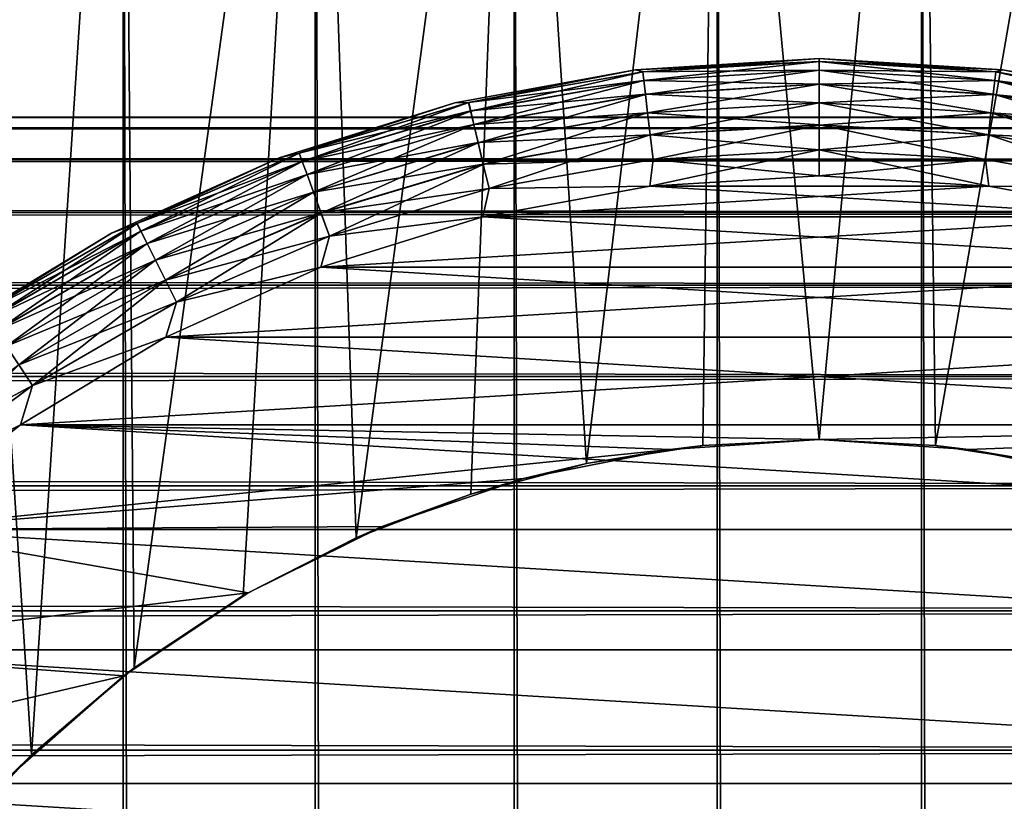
# Model space of a CAD drawing. Extents: x -265 to 265, y 0 to 747.
# Tile 285 of 292: x 243.18 to 251.58, y 726.66 to 733.33. Entities that reach past the tile are written whole.
import ezdxf

# ---------------------------------------------------------------- set-up
doc = ezdxf.new("R2010")
doc.units = 0
doc.header["$LTSCALE"] = 65.185185
for name, color, linetype in [('101', 7, 'CONTINUOUS'), ('102', 7, 'CONTINUOUS'), ('105', 7, 'CONTINUOUS'), ('106', 7, 'CONTINUOUS'), ('109', 7, 'CONTINUOUS'), ('110', 7, 'CONTINUOUS'), ('3', 7, 'CONTINUOUS'), ('87', 7, 'CONTINUOUS'), ('88', 7, 'CONTINUOUS'), ('93', 7, 'CONTINUOUS'), ('94', 7, 'CONTINUOUS'), ('97', 7, 'CONTINUOUS'), ('98', 7, 'CONTINUOUS')]:
    doc.layers.add(name, color=color, linetype=linetype)

msp = doc.modelspace()

# ---------------------------------------------------------------- linework, layer by layer
at = {"layer": '101', "color": 7, "linetype": 'CONTINUOUS'}
for points in [[(250, 733, -74), (248.433, 732.9052, -74), (250, 733, -26), (250, 733, -74)], [(250, 733, -26), (248.433, 732.9052, -74), (248.433, 732.9052, -26), (250, 733, -26)], [(248.433, 732.9052, -74), (246.8889, 732.6222, -74), (248.433, 732.9052, -26), (248.433, 732.9052, -74)], [(248.433, 732.9052, -26), (246.8889, 732.6222, -74), (246.8889, 732.6222, -26), (248.433, 732.9052, -26)], [(246.8889, 732.6222, -74), (245.3901, 732.1552, -74), (246.8889, 732.6222, -26), (246.8889, 732.6222, -74)], [(246.8889, 732.6222, -26), (245.3901, 732.1552, -74), (245.3901, 732.1552, -26), (246.8889, 732.6222, -26)], [(245.3901, 732.1552, -74), (243.9586, 731.5109, -74), (245.3901, 732.1552, -26), (245.3901, 732.1552, -74)], [(245.3901, 732.1552, -26), (243.9586, 731.5109, -74), (243.9586, 731.5109, -26), (245.3901, 732.1552, -26)], [(243.9586, 731.5109, -74), (242.6152, 730.6988, -74), (243.9586, 731.5109, -26), (243.9586, 731.5109, -74)], [(243.9586, 731.5109, -26), (242.6152, 730.6988, -74), (242.6152, 730.6988, -26), (243.9586, 731.5109, -26)]]:
    msp.add_3dface(points, dxfattribs=at)
at = {"layer": '102', "color": 7, "linetype": 'CONTINUOUS'}
for points in [[(250, 733, -74), (250, 733, -26), (251.567, 732.9052, -26), (250, 733, -74)], [(251.567, 732.9052, -74), (250, 733, -74), (251.567, 732.9052, -26), (251.567, 732.9052, -74)], [(253.1111, 732.6222, -74), (251.567, 732.9052, -74), (253.1111, 732.6222, -26), (253.1111, 732.6222, -74)], [(253.1111, 732.6222, -26), (251.567, 732.9052, -74), (251.567, 732.9052, -26), (253.1111, 732.6222, -26)]]:
    msp.add_3dface(points, dxfattribs=at)
at = {"layer": '105', "color": 7, "linetype": 'CONTINUOUS'}
for points in [[(248.433, 732.9052, -74), (250, 733, -74), (248.4937, 732.8872, -74.2225), (248.433, 732.9052, -74)], [(250, 733, -74), (250, 732.9749, -74.2225), (248.4937, 732.8872, -74.2225), (250, 733, -74)], [(250, 732.9749, -74.2225), (248.5023, 732.8136, -74.4341), (248.4937, 732.8872, -74.2225), (250, 732.9749, -74.2225)], [(250, 732.9009, -74.4341), (248.5023, 732.8136, -74.4341), (250, 732.9749, -74.2225), (250, 732.9009, -74.4341)], [(246.8889, 732.6222, -74), (248.433, 732.9052, -74), (247.0078, 732.6252, -74.2225), (246.8889, 732.6222, -74)], [(248.433, 732.9052, -74), (248.4937, 732.8872, -74.2225), (247.0078, 732.6252, -74.2225), (248.433, 732.9052, -74)], [(248.4937, 732.8872, -74.2225), (247.0249, 732.5531, -74.4341), (247.0078, 732.6252, -74.2225), (248.4937, 732.8872, -74.2225)], [(248.5023, 732.8136, -74.4341), (247.0249, 732.5531, -74.4341), (248.4937, 732.8872, -74.2225), (248.5023, 732.8136, -74.4341)], [(250, 732.9009, -74.4341), (248.5162, 732.6951, -74.6238), (248.5023, 732.8136, -74.4341), (250, 732.9009, -74.4341)], [(250, 732.7816, -74.6238), (248.5162, 732.6951, -74.6238), (250, 732.9009, -74.4341), (250, 732.7816, -74.6238)], [(248.5023, 732.8136, -74.4341), (247.0524, 732.437, -74.6238), (247.0249, 732.5531, -74.4341), (248.5023, 732.8136, -74.4341)], [(248.5162, 732.6951, -74.6238), (247.0524, 732.437, -74.6238), (248.5023, 732.8136, -74.4341), (248.5162, 732.6951, -74.6238)], [(250, 732.7816, -74.6238), (248.5346, 732.5376, -74.7823), (248.5162, 732.6951, -74.6238), (250, 732.7816, -74.6238)], [(250, 732.623, -74.7823), (248.5346, 732.5376, -74.7823), (250, 732.7816, -74.6238), (250, 732.623, -74.7823)], [(248.5162, 732.6951, -74.6238), (247.0889, 732.2827, -74.7823), (247.0524, 732.437, -74.6238), (248.5162, 732.6951, -74.6238)], [(248.5346, 732.5376, -74.7823), (247.0889, 732.2827, -74.7823), (248.5162, 732.6951, -74.6238), (248.5346, 732.5376, -74.7823)], [(245.3901, 732.1552, -74), (246.8889, 732.6222, -74), (245.5623, 732.1924, -74.2225), (245.3901, 732.1552, -74)], [(246.8889, 732.6222, -74), (247.0078, 732.6252, -74.2225), (245.5623, 732.1924, -74.2225), (246.8889, 732.6222, -74)], [(247.0078, 732.6252, -74.2225), (245.5876, 732.1229, -74.4341), (245.5623, 732.1924, -74.2225), (247.0078, 732.6252, -74.2225)], [(247.0249, 732.5531, -74.4341), (245.5876, 732.1229, -74.4341), (247.0078, 732.6252, -74.2225), (247.0249, 732.5531, -74.4341)], [(250, 732.623, -74.7823), (248.5566, 732.349, -74.9014), (248.5346, 732.5376, -74.7823), (250, 732.623, -74.7823)], [(250, 732.4331, -74.9014), (248.5566, 732.349, -74.9014), (250, 732.623, -74.7823), (250, 732.4331, -74.9014)], [(247.0249, 732.5531, -74.4341), (245.6285, 732.0107, -74.6238), (245.5876, 732.1229, -74.4341), (247.0249, 732.5531, -74.4341)], [(247.0524, 732.437, -74.6238), (245.6285, 732.0107, -74.6238), (247.0249, 732.5531, -74.4341), (247.0524, 732.437, -74.6238)], [(248.5346, 732.5376, -74.7823), (247.1327, 732.0979, -74.9014), (247.0889, 732.2827, -74.7823), (248.5346, 732.5376, -74.7823)], [(248.5566, 732.349, -74.9014), (247.1327, 732.0979, -74.9014), (248.5346, 732.5376, -74.7823), (248.5566, 732.349, -74.9014)], [(247.0524, 732.437, -74.6238), (245.6827, 731.8617, -74.7823), (245.6285, 732.0107, -74.6238), (247.0524, 732.437, -74.6238)], [(247.0889, 732.2827, -74.7823), (245.6827, 731.8617, -74.7823), (247.0524, 732.437, -74.6238), (247.0889, 732.2827, -74.7823)], [(250, 732.4331, -74.9014), (248.5812, 732.1388, -74.9752), (248.5566, 732.349, -74.9014), (250, 732.4331, -74.9014)], [(250, 732.2214, -74.9752), (248.5812, 732.1388, -74.9752), (250, 732.4331, -74.9014), (250, 732.2214, -74.9752)], [(248.5566, 732.349, -74.9014), (247.1815, 731.892, -74.9752), (247.1327, 732.0979, -74.9014), (248.5566, 732.349, -74.9014)], [(248.5812, 732.1388, -74.9752), (247.1815, 731.892, -74.9752), (248.5566, 732.349, -74.9014), (248.5812, 732.1388, -74.9752)], [(247.0889, 732.2827, -74.7823), (245.7476, 731.6833, -74.9014), (245.6827, 731.8617, -74.7823), (247.0889, 732.2827, -74.7823)], [(247.1327, 732.0979, -74.9014), (245.7476, 731.6833, -74.9014), (247.0889, 732.2827, -74.7823), (247.1327, 732.0979, -74.9014)], [(245.3901, 732.1552, -74), (245.5623, 732.1924, -74.2225), (244.1769, 731.5948, -74.2225), (245.3901, 732.1552, -74)], [(245.5623, 732.1924, -74.2225), (244.2101, 731.5286, -74.4341), (244.1769, 731.5948, -74.2225), (245.5623, 732.1924, -74.2225)], [(245.5876, 732.1229, -74.4341), (244.2101, 731.5286, -74.4341), (245.5623, 732.1924, -74.2225), (245.5876, 732.1229, -74.4341)], [(250, 732, -75), (248.5536, 731.9125, -75), (250, 732.2214, -74.9752), (250, 732, -75)], [(250, 732.2214, -74.9752), (248.5536, 731.9125, -75), (248.5812, 732.1388, -74.9752), (250, 732.2214, -74.9752)], [(243.9586, 731.5109, -74), (245.3901, 732.1552, -74), (244.1769, 731.5948, -74.2225), (243.9586, 731.5109, -74)], [(245.5876, 732.1229, -74.4341), (244.2637, 731.422, -74.6238), (244.2101, 731.5286, -74.4341), (245.5876, 732.1229, -74.4341)], [(245.6285, 732.0107, -74.6238), (244.2637, 731.422, -74.6238), (245.5876, 732.1229, -74.4341), (245.6285, 732.0107, -74.6238)], [(247.1327, 732.0979, -74.9014), (245.82, 731.4844, -74.9752), (245.7476, 731.6833, -74.9014), (247.1327, 732.0979, -74.9014)], [(247.1815, 731.892, -74.9752), (245.82, 731.4844, -74.9752), (247.1327, 732.0979, -74.9014), (247.1815, 731.892, -74.9752)], [(248.5812, 732.1388, -74.9752), (248.5536, 731.9125, -75), (247.1815, 731.892, -74.9752), (248.5812, 732.1388, -74.9752)], [(245.6285, 732.0107, -74.6238), (244.3348, 731.2803, -74.7823), (244.2637, 731.422, -74.6238), (245.6285, 732.0107, -74.6238)], [(245.6827, 731.8617, -74.7823), (244.3348, 731.2803, -74.7823), (245.6285, 732.0107, -74.6238), (245.6827, 731.8617, -74.7823)], [(248.5536, 731.9125, -75), (247.1283, 731.6513, -75), (247.1815, 731.892, -74.9752), (248.5536, 731.9125, -75)], [(245.6827, 731.8617, -74.7823), (244.42, 731.1106, -74.9014), (244.3348, 731.2803, -74.7823), (245.6827, 731.8617, -74.7823)], [(245.7476, 731.6833, -74.9014), (244.42, 731.1106, -74.9014), (245.6827, 731.8617, -74.7823), (245.7476, 731.6833, -74.9014)], [(247.1815, 731.892, -74.9752), (247.1283, 731.6513, -75), (245.82, 731.4844, -74.9752), (247.1815, 731.892, -74.9752)], [(245.7476, 731.6833, -74.9014), (244.515, 730.9215, -74.9752), (244.42, 731.1106, -74.9014), (245.7476, 731.6833, -74.9014)], [(245.82, 731.4844, -74.9752), (244.515, 730.9215, -74.9752), (245.7476, 731.6833, -74.9014), (245.82, 731.4844, -74.9752)], [(243.9586, 731.5109, -74), (244.1769, 731.5948, -74.2225), (242.8702, 730.8404, -74.2225), (243.9586, 731.5109, -74)], [(244.1769, 731.5948, -74.2225), (242.9109, 730.7785, -74.4341), (242.8702, 730.8404, -74.2225), (244.1769, 731.5948, -74.2225)], [(244.2101, 731.5286, -74.4341), (242.9109, 730.7785, -74.4341), (244.1769, 731.5948, -74.2225), (244.2101, 731.5286, -74.4341)], [(247.1283, 731.6513, -75), (245.7448, 731.2202, -75), (245.82, 731.4844, -74.9752), (247.1283, 731.6513, -75)], [(242.6152, 730.6988, -74), (243.9586, 731.5109, -74), (242.8702, 730.8404, -74.2225), (242.6152, 730.6988, -74)], [(244.2101, 731.5286, -74.4341), (242.9764, 730.6788, -74.6238), (242.9109, 730.7785, -74.4341), (244.2101, 731.5286, -74.4341)], [(244.2637, 731.422, -74.6238), (242.9764, 730.6788, -74.6238), (244.2101, 731.5286, -74.4341), (244.2637, 731.422, -74.6238)], [(244.2637, 731.422, -74.6238), (243.0636, 730.5463, -74.7823), (242.9764, 730.6788, -74.6238), (244.2637, 731.422, -74.6238)], [(244.3348, 731.2803, -74.7823), (243.0636, 730.5463, -74.7823), (244.2637, 731.422, -74.6238), (244.3348, 731.2803, -74.7823)], [(245.82, 731.4844, -74.9752), (245.7448, 731.2202, -75), (244.515, 730.9215, -74.9752), (245.82, 731.4844, -74.9752)], [(244.3348, 731.2803, -74.7823), (243.1679, 730.3877, -74.9014), (243.0636, 730.5463, -74.7823), (244.3348, 731.2803, -74.7823)], [(244.42, 731.1106, -74.9014), (243.1679, 730.3877, -74.9014), (244.3348, 731.2803, -74.7823), (244.42, 731.1106, -74.9014)], [(245.7448, 731.2202, -75), (244.4234, 730.6255, -75), (244.515, 730.9215, -74.9752), (245.7448, 731.2202, -75)], [(244.42, 731.1106, -74.9014), (243.2842, 730.2109, -74.9752), (243.1679, 730.3877, -74.9014), (244.42, 731.1106, -74.9014)], [(244.515, 730.9215, -74.9752), (243.2842, 730.2109, -74.9752), (244.42, 731.1106, -74.9014), (244.515, 730.9215, -74.9752)], [(244.515, 730.9215, -74.9752), (244.4234, 730.6255, -75), (243.2842, 730.2109, -74.9752), (244.515, 730.9215, -74.9752)], [(244.4234, 730.6255, -75), (243.1833, 729.8758, -75), (243.2842, 730.2109, -74.9752), (244.4234, 730.6255, -75)], [(243.2842, 730.2109, -74.9752), (242.1442, 729.3622, -74.9752), (243.1679, 730.3877, -74.9014), (243.2842, 730.2109, -74.9752)], [(243.2842, 730.2109, -74.9752), (243.1833, 729.8758, -75), (242.1442, 729.3622, -74.9752), (243.2842, 730.2109, -74.9752)], [(243.1833, 729.8758, -75), (242.0425, 728.9821, -75), (242.1442, 729.3622, -74.9752), (243.1833, 729.8758, -75)]]:
    msp.add_3dface(points, dxfattribs=at)
at = {"layer": '106', "color": 7, "linetype": 'CONTINUOUS'}
for points in [[(250, 733, -74), (251.567, 732.9052, -74), (250, 732.9749, -74.2225), (250, 733, -74)], [(250, 732.9749, -74.2225), (251.567, 732.9052, -74), (251.5063, 732.8872, -74.2225), (250, 732.9749, -74.2225)], [(250, 732.9009, -74.4341), (250, 732.9749, -74.2225), (251.5063, 732.8872, -74.2225), (250, 732.9009, -74.4341)], [(250, 732.7816, -74.6238), (250, 732.9009, -74.4341), (251.4977, 732.8136, -74.4341), (250, 732.7816, -74.6238)], [(251.4977, 732.8136, -74.4341), (250, 732.9009, -74.4341), (251.5063, 732.8872, -74.2225), (251.4977, 732.8136, -74.4341)], [(252.9922, 732.6252, -74.2225), (251.4977, 732.8136, -74.4341), (251.5063, 732.8872, -74.2225), (252.9922, 732.6252, -74.2225)], [(251.567, 732.9052, -74), (252.9922, 732.6252, -74.2225), (251.5063, 732.8872, -74.2225), (251.567, 732.9052, -74)], [(251.567, 732.9052, -74), (253.1111, 732.6222, -74), (252.9922, 732.6252, -74.2225), (251.567, 732.9052, -74)], [(251.4838, 732.6951, -74.6238), (250, 732.7816, -74.6238), (251.4977, 732.8136, -74.4341), (251.4838, 732.6951, -74.6238)], [(250, 732.623, -74.7823), (250, 732.7816, -74.6238), (251.4838, 732.6951, -74.6238), (250, 732.623, -74.7823)], [(252.9751, 732.5531, -74.4341), (251.4838, 732.6951, -74.6238), (251.4977, 732.8136, -74.4341), (252.9751, 732.5531, -74.4341)], [(252.9751, 732.5531, -74.4341), (251.4977, 732.8136, -74.4341), (252.9922, 732.6252, -74.2225), (252.9751, 732.5531, -74.4341)], [(251.4654, 732.5376, -74.7823), (250, 732.623, -74.7823), (251.4838, 732.6951, -74.6238), (251.4654, 732.5376, -74.7823)], [(252.9476, 732.437, -74.6238), (251.4654, 732.5376, -74.7823), (251.4838, 732.6951, -74.6238), (252.9476, 732.437, -74.6238)], [(252.9476, 732.437, -74.6238), (251.4838, 732.6951, -74.6238), (252.9751, 732.5531, -74.4341), (252.9476, 732.437, -74.6238)], [(250, 732.4331, -74.9014), (250, 732.623, -74.7823), (251.4654, 732.5376, -74.7823), (250, 732.4331, -74.9014)], [(251.4434, 732.349, -74.9014), (250, 732.4331, -74.9014), (251.4654, 732.5376, -74.7823), (251.4434, 732.349, -74.9014)], [(252.9111, 732.2827, -74.7823), (251.4434, 732.349, -74.9014), (251.4654, 732.5376, -74.7823), (252.9111, 732.2827, -74.7823)], [(252.9111, 732.2827, -74.7823), (251.4654, 732.5376, -74.7823), (252.9476, 732.437, -74.6238), (252.9111, 732.2827, -74.7823)], [(250, 732.2214, -74.9752), (250, 732.4331, -74.9014), (251.4434, 732.349, -74.9014), (250, 732.2214, -74.9752)], [(251.4188, 732.1388, -74.9752), (250, 732.2214, -74.9752), (251.4434, 732.349, -74.9014), (251.4188, 732.1388, -74.9752)], [(252.8673, 732.0979, -74.9014), (251.4188, 732.1388, -74.9752), (251.4434, 732.349, -74.9014), (252.8673, 732.0979, -74.9014)], [(252.8673, 732.0979, -74.9014), (251.4434, 732.349, -74.9014), (252.9111, 732.2827, -74.7823), (252.8673, 732.0979, -74.9014)], [(250, 732, -75), (250, 732.2214, -74.9752), (251.4188, 732.1388, -74.9752), (250, 732, -75)], [(251.4464, 731.9125, -75), (250, 732, -75), (251.4188, 732.1388, -74.9752), (251.4464, 731.9125, -75)], [(252.8185, 731.892, -74.9752), (251.4464, 731.9125, -75), (251.4188, 732.1388, -74.9752), (252.8185, 731.892, -74.9752)], [(252.8185, 731.892, -74.9752), (251.4188, 732.1388, -74.9752), (252.8673, 732.0979, -74.9014), (252.8185, 731.892, -74.9752)], [(252.8717, 731.6513, -75), (251.4464, 731.9125, -75), (252.8185, 731.892, -74.9752), (252.8717, 731.6513, -75)]]:
    msp.add_3dface(points, dxfattribs=at)
at = {"layer": '109', "color": 7, "linetype": 'CONTINUOUS'}
for points in [[(250, 733, -26), (248.433, 732.9052, -26), (250, 732.9752, -25.7786), (250, 733, -26)], [(248.433, 732.9052, -26), (248.4937, 732.8874, -25.7786), (250, 732.9752, -25.7786), (248.433, 732.9052, -26)], [(248.4937, 732.8874, -25.7786), (250, 732.9014, -25.5669), (250, 732.9752, -25.7786), (248.4937, 732.8874, -25.7786)], [(248.433, 732.9052, -26), (246.8889, 732.6222, -26), (247.0077, 732.6254, -25.7786), (248.433, 732.9052, -26)], [(248.433, 732.9052, -26), (247.0077, 732.6254, -25.7786), (248.4937, 732.8874, -25.7786), (248.433, 732.9052, -26)], [(247.0077, 732.6254, -25.7786), (248.5022, 732.8141, -25.5669), (248.4937, 732.8874, -25.7786), (247.0077, 732.6254, -25.7786)], [(248.5022, 732.8141, -25.5669), (250, 732.9014, -25.5669), (248.4937, 732.8874, -25.7786), (248.5022, 732.8141, -25.5669)], [(248.5022, 732.8141, -25.5669), (250, 732.7823, -25.377), (250, 732.9014, -25.5669), (248.5022, 732.8141, -25.5669)], [(247.0247, 732.5536, -25.5669), (248.5022, 732.8141, -25.5669), (247.0077, 732.6254, -25.7786), (247.0247, 732.5536, -25.5669)], [(247.0247, 732.5536, -25.5669), (248.5161, 732.6958, -25.377), (248.5022, 732.8141, -25.5669), (247.0247, 732.5536, -25.5669)], [(248.5161, 732.6958, -25.377), (250, 732.7823, -25.377), (248.5022, 732.8141, -25.5669), (248.5161, 732.6958, -25.377)], [(248.5161, 732.6958, -25.377), (250, 732.6238, -25.2184), (250, 732.7823, -25.377), (248.5161, 732.6958, -25.377)], [(247.0522, 732.4377, -25.377), (248.5161, 732.6958, -25.377), (247.0247, 732.5536, -25.5669), (247.0522, 732.4377, -25.377)], [(247.0522, 732.4377, -25.377), (248.5345, 732.5385, -25.2184), (248.5161, 732.6958, -25.377), (247.0522, 732.4377, -25.377)], [(248.5345, 732.5385, -25.2184), (250, 732.6238, -25.2184), (248.5161, 732.6958, -25.377), (248.5345, 732.5385, -25.2184)], [(246.8889, 732.6222, -26), (245.3901, 732.1552, -26), (245.5622, 732.1927, -25.7786), (246.8889, 732.6222, -26)], [(246.8889, 732.6222, -26), (245.5622, 732.1927, -25.7786), (247.0077, 732.6254, -25.7786), (246.8889, 732.6222, -26)], [(245.5622, 732.1927, -25.7786), (247.0247, 732.5536, -25.5669), (247.0077, 732.6254, -25.7786), (245.5622, 732.1927, -25.7786)], [(248.5345, 732.5385, -25.2184), (250, 732.4341, -25.0991), (250, 732.6238, -25.2184), (248.5345, 732.5385, -25.2184)], [(245.5875, 732.1233, -25.5669), (247.0247, 732.5536, -25.5669), (245.5622, 732.1927, -25.7786), (245.5875, 732.1233, -25.5669)], [(245.5875, 732.1233, -25.5669), (247.0522, 732.4377, -25.377), (247.0247, 732.5536, -25.5669), (245.5875, 732.1233, -25.5669)], [(247.0887, 732.2836, -25.2184), (248.5345, 732.5385, -25.2184), (247.0522, 732.4377, -25.377), (247.0887, 732.2836, -25.2184)], [(247.0887, 732.2836, -25.2184), (248.5565, 732.35, -25.0991), (248.5345, 732.5385, -25.2184), (247.0887, 732.2836, -25.2184)], [(248.5565, 732.35, -25.0991), (250, 732.4341, -25.0991), (248.5345, 732.5385, -25.2184), (248.5565, 732.35, -25.0991)], [(245.6282, 732.0114, -25.377), (247.0522, 732.4377, -25.377), (245.5875, 732.1233, -25.5669), (245.6282, 732.0114, -25.377)], [(245.6282, 732.0114, -25.377), (247.0887, 732.2836, -25.2184), (247.0522, 732.4377, -25.377), (245.6282, 732.0114, -25.377)], [(248.5565, 732.35, -25.0991), (250, 732.2225, -25.0251), (250, 732.4341, -25.0991), (248.5565, 732.35, -25.0991)], [(247.1325, 732.0989, -25.0991), (248.5565, 732.35, -25.0991), (247.0887, 732.2836, -25.2184), (247.1325, 732.0989, -25.0991)], [(247.1325, 732.0989, -25.0991), (248.5811, 732.1399, -25.0251), (248.5565, 732.35, -25.0991), (247.1325, 732.0989, -25.0991)], [(248.5811, 732.1399, -25.0251), (250, 732.2225, -25.0251), (248.5565, 732.35, -25.0991), (248.5811, 732.1399, -25.0251)], [(245.6824, 731.8625, -25.2184), (247.0887, 732.2836, -25.2184), (245.6282, 732.0114, -25.377), (245.6824, 731.8625, -25.2184)], [(245.6824, 731.8625, -25.2184), (247.1325, 732.0989, -25.0991), (247.0887, 732.2836, -25.2184), (245.6824, 731.8625, -25.2184)], [(245.3901, 732.1552, -26), (244.1768, 731.595, -25.7786), (245.5622, 732.1927, -25.7786), (245.3901, 732.1552, -26)], [(244.1768, 731.595, -25.7786), (245.5875, 732.1233, -25.5669), (245.5622, 732.1927, -25.7786), (244.1768, 731.595, -25.7786)], [(248.5811, 732.1399, -25.0251), (250, 732, -25), (250, 732.2225, -25.0251), (248.5811, 732.1399, -25.0251)], [(245.3901, 732.1552, -26), (243.9586, 731.5109, -26), (244.1768, 731.595, -25.7786), (245.3901, 732.1552, -26)], [(244.2099, 731.5291, -25.5669), (245.5875, 732.1233, -25.5669), (244.1768, 731.595, -25.7786), (244.2099, 731.5291, -25.5669)], [(244.2099, 731.5291, -25.5669), (245.6282, 732.0114, -25.377), (245.5875, 732.1233, -25.5669), (244.2099, 731.5291, -25.5669)], [(245.7473, 731.6842, -25.0991), (247.1325, 732.0989, -25.0991), (245.6824, 731.8625, -25.2184), (245.7473, 731.6842, -25.0991)], [(245.7473, 731.6842, -25.0991), (247.1813, 731.8931, -25.0251), (247.1325, 732.0989, -25.0991), (245.7473, 731.6842, -25.0991)], [(247.1813, 731.8931, -25.0251), (248.5811, 732.1399, -25.0251), (247.1325, 732.0989, -25.0991), (247.1813, 731.8931, -25.0251)], [(247.1813, 731.8931, -25.0251), (248.5536, 731.9125, -25), (248.5811, 732.1399, -25.0251), (247.1813, 731.8931, -25.0251)], [(248.5536, 731.9125, -25), (250, 732, -25), (248.5811, 732.1399, -25.0251), (248.5536, 731.9125, -25)], [(244.2633, 731.4226, -25.377), (245.6282, 732.0114, -25.377), (244.2099, 731.5291, -25.5669), (244.2633, 731.4226, -25.377)], [(244.2633, 731.4226, -25.377), (245.6824, 731.8625, -25.2184), (245.6282, 732.0114, -25.377), (244.2633, 731.4226, -25.377)], [(247.1283, 731.6513, -25), (248.5536, 731.9125, -25), (247.1813, 731.8931, -25.0251), (247.1283, 731.6513, -25)], [(244.3344, 731.2811, -25.2184), (245.6824, 731.8625, -25.2184), (244.2633, 731.4226, -25.377), (244.3344, 731.2811, -25.2184)], [(244.3344, 731.2811, -25.2184), (245.7473, 731.6842, -25.0991), (245.6824, 731.8625, -25.2184), (244.3344, 731.2811, -25.2184)], [(245.8197, 731.4854, -25.0251), (247.1813, 731.8931, -25.0251), (245.7473, 731.6842, -25.0991), (245.8197, 731.4854, -25.0251)], [(245.8197, 731.4854, -25.0251), (247.1283, 731.6513, -25), (247.1813, 731.8931, -25.0251), (245.8197, 731.4854, -25.0251)], [(244.4196, 731.1115, -25.0991), (245.7473, 731.6842, -25.0991), (244.3344, 731.2811, -25.2184), (244.4196, 731.1115, -25.0991)], [(244.4196, 731.1115, -25.0991), (245.8197, 731.4854, -25.0251), (245.7473, 731.6842, -25.0991), (244.4196, 731.1115, -25.0991)], [(243.9586, 731.5109, -26), (242.87, 730.8406, -25.7786), (244.1768, 731.595, -25.7786), (243.9586, 731.5109, -26)], [(242.87, 730.8406, -25.7786), (244.2099, 731.5291, -25.5669), (244.1768, 731.595, -25.7786), (242.87, 730.8406, -25.7786)], [(245.7448, 731.2202, -25), (247.1283, 731.6513, -25), (245.8197, 731.4854, -25.0251), (245.7448, 731.2202, -25)], [(243.9586, 731.5109, -26), (242.6152, 730.6988, -26), (242.87, 730.8406, -25.7786), (243.9586, 731.5109, -26)], [(242.9106, 730.7789, -25.5669), (244.2099, 731.5291, -25.5669), (242.87, 730.8406, -25.7786), (242.9106, 730.7789, -25.5669)], [(242.9106, 730.7789, -25.5669), (244.2633, 731.4226, -25.377), (244.2099, 731.5291, -25.5669), (242.9106, 730.7789, -25.5669)], [(242.976, 730.6794, -25.377), (244.2633, 731.4226, -25.377), (242.9106, 730.7789, -25.5669), (242.976, 730.6794, -25.377)], [(242.976, 730.6794, -25.377), (244.3344, 731.2811, -25.2184), (244.2633, 731.4226, -25.377), (242.976, 730.6794, -25.377)], [(244.5145, 730.9224, -25.0251), (245.8197, 731.4854, -25.0251), (244.4196, 731.1115, -25.0991), (244.5145, 730.9224, -25.0251)], [(244.5145, 730.9224, -25.0251), (245.7448, 731.2202, -25), (245.8197, 731.4854, -25.0251), (244.5145, 730.9224, -25.0251)], [(243.0631, 730.5471, -25.2184), (244.3344, 731.2811, -25.2184), (242.976, 730.6794, -25.377), (243.0631, 730.5471, -25.2184)], [(243.0631, 730.5471, -25.2184), (244.4196, 731.1115, -25.0991), (244.3344, 731.2811, -25.2184), (243.0631, 730.5471, -25.2184)], [(244.4234, 730.6255, -25), (245.7448, 731.2202, -25), (244.5145, 730.9224, -25.0251), (244.4234, 730.6255, -25)], [(243.1674, 730.3885, -25.0991), (244.4196, 731.1115, -25.0991), (243.0631, 730.5471, -25.2184), (243.1674, 730.3885, -25.0991)], [(243.1674, 730.3885, -25.0991), (244.5145, 730.9224, -25.0251), (244.4196, 731.1115, -25.0991), (243.1674, 730.3885, -25.0991)], [(243.2836, 730.2118, -25.0251), (244.5145, 730.9224, -25.0251), (243.1674, 730.3885, -25.0991), (243.2836, 730.2118, -25.0251)], [(243.2836, 730.2118, -25.0251), (244.4234, 730.6255, -25), (244.5145, 730.9224, -25.0251), (243.2836, 730.2118, -25.0251)], [(243.1833, 729.8758, -25), (244.4234, 730.6255, -25), (243.2836, 730.2118, -25.0251), (243.1833, 729.8758, -25)], [(242.0075, 729.5251, -25.0991), (243.2836, 730.2118, -25.0251), (243.1674, 730.3885, -25.0991), (242.0075, 729.5251, -25.0991)], [(242.1435, 729.363, -25.0251), (243.2836, 730.2118, -25.0251), (242.0075, 729.5251, -25.0991), (242.1435, 729.363, -25.0251)], [(242.1435, 729.363, -25.0251), (243.1833, 729.8758, -25), (243.2836, 730.2118, -25.0251), (242.1435, 729.363, -25.0251)], [(242.0425, 728.9821, -25), (243.1833, 729.8758, -25), (242.1435, 729.363, -25.0251), (242.0425, 728.9821, -25)]]:
    msp.add_3dface(points, dxfattribs=at)
at = {"layer": '110', "color": 7, "linetype": 'CONTINUOUS'}
for points in [[(251.567, 732.9052, -26), (250, 733, -26), (251.5063, 732.8874, -25.7786), (251.567, 732.9052, -26)], [(250, 733, -26), (250, 732.9752, -25.7786), (251.5063, 732.8874, -25.7786), (250, 733, -26)], [(250, 732.9752, -25.7786), (250, 732.9014, -25.5669), (251.4978, 732.8141, -25.5669), (250, 732.9752, -25.7786)], [(250, 732.9752, -25.7786), (251.4978, 732.8141, -25.5669), (251.5063, 732.8874, -25.7786), (250, 732.9752, -25.7786)], [(250, 732.9014, -25.5669), (250, 732.7823, -25.377), (251.4839, 732.6958, -25.377), (250, 732.9014, -25.5669)], [(250, 732.9014, -25.5669), (251.4839, 732.6958, -25.377), (251.4978, 732.8141, -25.5669), (250, 732.9014, -25.5669)], [(251.4978, 732.8141, -25.5669), (252.9753, 732.5536, -25.5669), (251.5063, 732.8874, -25.7786), (251.4978, 732.8141, -25.5669)], [(251.567, 732.9052, -26), (251.5063, 732.8874, -25.7786), (252.9923, 732.6254, -25.7786), (251.567, 732.9052, -26)], [(251.5063, 732.8874, -25.7786), (252.9753, 732.5536, -25.5669), (252.9923, 732.6254, -25.7786), (251.5063, 732.8874, -25.7786)], [(253.1111, 732.6222, -26), (251.567, 732.9052, -26), (252.9923, 732.6254, -25.7786), (253.1111, 732.6222, -26)], [(250, 732.7823, -25.377), (250, 732.6238, -25.2184), (251.4655, 732.5385, -25.2184), (250, 732.7823, -25.377)], [(250, 732.7823, -25.377), (251.4655, 732.5385, -25.2184), (251.4839, 732.6958, -25.377), (250, 732.7823, -25.377)], [(251.4839, 732.6958, -25.377), (252.9478, 732.4377, -25.377), (251.4978, 732.8141, -25.5669), (251.4839, 732.6958, -25.377)], [(251.4978, 732.8141, -25.5669), (252.9478, 732.4377, -25.377), (252.9753, 732.5536, -25.5669), (251.4978, 732.8141, -25.5669)], [(251.4655, 732.5385, -25.2184), (252.9113, 732.2836, -25.2184), (251.4839, 732.6958, -25.377), (251.4655, 732.5385, -25.2184)], [(251.4839, 732.6958, -25.377), (252.9113, 732.2836, -25.2184), (252.9478, 732.4377, -25.377), (251.4839, 732.6958, -25.377)], [(250, 732.6238, -25.2184), (250, 732.4341, -25.0991), (251.4435, 732.35, -25.0991), (250, 732.6238, -25.2184)], [(250, 732.6238, -25.2184), (251.4435, 732.35, -25.0991), (251.4655, 732.5385, -25.2184), (250, 732.6238, -25.2184)], [(251.4435, 732.35, -25.0991), (252.8675, 732.0989, -25.0991), (251.4655, 732.5385, -25.2184), (251.4435, 732.35, -25.0991)], [(251.4655, 732.5385, -25.2184), (252.8675, 732.0989, -25.0991), (252.9113, 732.2836, -25.2184), (251.4655, 732.5385, -25.2184)], [(250, 732.4341, -25.0991), (250, 732.2225, -25.0251), (251.4189, 732.1399, -25.0251), (250, 732.4341, -25.0991)], [(250, 732.4341, -25.0991), (251.4189, 732.1399, -25.0251), (251.4435, 732.35, -25.0991), (250, 732.4341, -25.0991)], [(251.4189, 732.1399, -25.0251), (252.8187, 731.8931, -25.0251), (251.4435, 732.35, -25.0991), (251.4189, 732.1399, -25.0251)], [(251.4435, 732.35, -25.0991), (252.8187, 731.8931, -25.0251), (252.8675, 732.0989, -25.0991), (251.4435, 732.35, -25.0991)], [(250, 732, -25), (251.4464, 731.9125, -25), (250, 732.2225, -25.0251), (250, 732, -25)], [(250, 732.2225, -25.0251), (251.4464, 731.9125, -25), (251.4189, 732.1399, -25.0251), (250, 732.2225, -25.0251)], [(251.4189, 732.1399, -25.0251), (251.4464, 731.9125, -25), (252.8187, 731.8931, -25.0251), (251.4189, 732.1399, -25.0251)], [(251.4464, 731.9125, -25), (252.8717, 731.6513, -25), (252.8187, 731.8931, -25.0251), (251.4464, 731.9125, -25)]]:
    msp.add_3dface(points, dxfattribs=at)
at = {"layer": '3', "color": 7, "linetype": 'CONTINUOUS'}
for points in [[(-263, 732.5, 27.5), (-263, 732.4089, 29.0067), (263, 732.5, 27.5), (-263, 732.5, 27.5)], [(263, 732.5, 27.5), (-263, 732.4089, 29.0067), (263, 732.4089, 29.0067), (263, 732.5, 27.5)], [(-263, 732.4089, 25.9933), (-263, 732.5, 27.5), (263, 732.4089, 25.9933), (-263, 732.4089, 25.9933)], [(263, 732.4089, 25.9933), (-263, 732.5, 27.5), (263, 732.5, 27.5), (263, 732.4089, 25.9933)], [(-263, 732.4089, 29.0067), (-263, 732.1368, 30.4914), (263, 732.4089, 29.0067), (-263, 732.4089, 29.0067)], [(263, 732.4089, 29.0067), (-263, 732.1368, 30.4914), (263, 732.1368, 30.4914), (263, 732.4089, 29.0067)], [(-263, 732.1368, 24.5086), (-263, 732.4089, 25.9933), (263, 732.1368, 24.5086), (-263, 732.1368, 24.5086)], [(263, 732.1368, 24.5086), (-263, 732.4089, 25.9933), (263, 732.4089, 25.9933), (263, 732.1368, 24.5086)], [(-263, 732.1368, 30.4914), (-263, 731.6877, 31.9326), (263, 732.1368, 30.4914), (-263, 732.1368, 30.4914)], [(263, 732.1368, 30.4914), (-263, 731.6877, 31.9326), (263, 731.6877, 31.9326), (263, 732.1368, 30.4914)], [(-263, 731.6877, 23.0674), (-263, 732.1368, 24.5086), (263, 731.6877, 23.0674), (-263, 731.6877, 23.0674)], [(263, 731.6877, 23.0674), (-263, 732.1368, 24.5086), (263, 732.1368, 24.5086), (263, 731.6877, 23.0674)], [(-263, 731.6877, 31.9326), (-263, 731.0682, 33.309), (263, 731.6877, 31.9326), (-263, 731.6877, 31.9326)], [(263, 731.6877, 31.9326), (-263, 731.0682, 33.309), (263, 731.0682, 33.309), (263, 731.6877, 31.9326)], [(-263, 731.0682, 21.691), (-263, 731.6877, 23.0674), (263, 731.0682, 21.691), (-263, 731.0682, 21.691)], [(263, 731.0682, 21.691), (-263, 731.6877, 23.0674), (263, 731.6877, 23.0674), (263, 731.0682, 21.691)], [(-263, 731.0682, 33.309), (-263, 730.2873, 34.6008), (263, 731.0682, 33.309), (-263, 731.0682, 33.309)], [(263, 731.0682, 33.309), (-263, 730.2873, 34.6008), (263, 730.2873, 34.6008), (263, 731.0682, 33.309)], [(-263, 730.2873, 20.3992), (-263, 731.0682, 21.691), (263, 730.2873, 20.3992), (-263, 730.2873, 20.3992)], [(263, 730.2873, 20.3992), (-263, 731.0682, 21.691), (263, 731.0682, 21.691), (263, 730.2873, 20.3992)], [(-263, 730.2873, 34.6008), (-263, 729.3564, 35.789), (263, 730.2873, 34.6008), (-263, 730.2873, 34.6008)], [(263, 730.2873, 34.6008), (-263, 729.3564, 35.789), (263, 729.3564, 35.789), (263, 730.2873, 34.6008)], [(-263, 729.3564, 19.211), (-263, 730.2873, 20.3992), (263, 729.3564, 19.211), (-263, 729.3564, 19.211)], [(263, 729.3564, 19.211), (-263, 730.2873, 20.3992), (263, 730.2873, 20.3992), (263, 729.3564, 19.211)], [(-263, 729.3564, 35.789), (-263, 728.289, 36.8564), (263, 729.3564, 35.789), (-263, 729.3564, 35.789)], [(263, 729.3564, 35.789), (-263, 728.289, 36.8564), (263, 728.289, 36.8564), (263, 729.3564, 35.789)], [(-263, 728.289, 18.1436), (-263, 729.3564, 19.211), (263, 728.289, 18.1436), (-263, 728.289, 18.1436)], [(263, 728.289, 18.1436), (-263, 729.3564, 19.211), (263, 729.3564, 19.211), (263, 728.289, 18.1436)], [(-263, 728.289, 36.8564), (-263, 727.1008, 37.7873), (263, 728.289, 36.8564), (-263, 728.289, 36.8564)], [(263, 728.289, 36.8564), (-263, 727.1008, 37.7873), (263, 727.1008, 37.7873), (263, 728.289, 36.8564)], [(-263, 727.1008, 17.2127), (-263, 728.289, 18.1436), (263, 727.1008, 17.2127), (-263, 727.1008, 17.2127)], [(263, 727.1008, 17.2127), (-263, 728.289, 18.1436), (263, 728.289, 18.1436), (263, 727.1008, 17.2127)], [(-263, 727.1008, 37.7873), (-263, 725.809, 38.5682), (263, 727.1008, 37.7873), (-263, 727.1008, 37.7873)], [(263, 727.1008, 37.7873), (-263, 725.809, 38.5682), (263, 725.809, 38.5682), (263, 727.1008, 37.7873)], [(-263, 725.809, 16.4318), (-263, 727.1008, 17.2127), (263, 725.809, 16.4318), (-263, 725.809, 16.4318)], [(263, 725.809, 16.4318), (-263, 727.1008, 17.2127), (263, 727.1008, 17.2127), (263, 725.809, 16.4318)]]:
    msp.add_3dface(points, dxfattribs=at)
at = {"layer": '87', "color": 7, "linetype": 'CONTINUOUS'}
for points in [[(242.5, 1, 12.9904), (244.0588, 1, 13.7732), (242.5, 739, 12.9904), (242.5, 1, 12.9904)], [(242.5, 739, 12.9904), (244.0588, 1, 13.7732), (244.0588, 739, 13.7732), (242.5, 739, 12.9904)], [(244.0588, 1, 13.7732), (245.698, 1, 14.3698), (244.0588, 739, 13.7732), (244.0588, 1, 13.7732)], [(244.0588, 739, 13.7732), (245.698, 1, 14.3698), (245.698, 739, 14.3698), (244.0588, 739, 13.7732)], [(245.698, 1, 14.3698), (247.3953, 1, 14.7721), (245.698, 739, 14.3698), (245.698, 1, 14.3698)], [(245.698, 739, 14.3698), (247.3953, 1, 14.7721), (247.3953, 739, 14.7721), (245.698, 739, 14.3698)], [(247.3953, 1, 14.7721), (249.1278, 1, 14.9746), (247.3953, 739, 14.7721), (247.3953, 1, 14.7721)], [(247.3953, 739, 14.7721), (249.1278, 1, 14.9746), (249.1278, 739, 14.9746), (247.3953, 739, 14.7721)], [(249.1278, 1, 14.9746), (250.8722, 1, 14.9746), (249.1278, 739, 14.9746), (249.1278, 1, 14.9746)], [(249.1278, 739, 14.9746), (250.8722, 1, 14.9746), (250.8722, 739, 14.9746), (249.1278, 739, 14.9746)], [(250.8722, 1, 14.9746), (252.6047, 1, 14.7721), (250.8722, 739, 14.9746), (250.8722, 1, 14.9746)], [(250.8722, 739, 14.9746), (252.6047, 1, 14.7721), (252.6047, 739, 14.7721), (250.8722, 739, 14.9746)]]:
    msp.add_3dface(points, dxfattribs=at)
at = {"layer": '88', "color": 7, "linetype": 'CONTINUOUS'}
for points in [[(242.4812, 726.2073, -12.9795), (242.5, 739, -12.9904), (243.2762, 727.0606, -13.4086), (242.4812, 726.2073, -12.9795)], [(242.5, 739, -12.9904), (244.0588, 739, -13.7732), (243.2762, 727.0606, -13.4086), (242.5, 739, -12.9904)], [(243.2762, 727.0606, -13.4086), (244.0588, 739, -13.7732), (244.153, 727.8023, -13.8135), (243.2762, 727.0606, -13.4086)], [(244.0588, 739, -13.7732), (245.698, 739, -14.3698), (244.153, 727.8023, -13.8135), (244.0588, 739, -13.7732)], [(244.153, 727.8023, -13.8135), (245.698, 739, -14.3698), (245.0837, 728.4198, -14.1714), (244.153, 727.8023, -13.8135)], [(245.0837, 728.4198, -14.1714), (245.698, 739, -14.3698), (246.0462, 728.9124, -14.4695), (245.0837, 728.4198, -14.1714)], [(245.698, 739, -14.3698), (247.3953, 739, -14.7721), (246.0462, 728.9124, -14.4695), (245.698, 739, -14.3698)], [(246.0462, 728.9124, -14.4695), (247.3953, 739, -14.7721), (247.0261, 729.2854, -14.7022), (246.0462, 728.9124, -14.4695)], [(247.0261, 729.2854, -14.7022), (247.3953, 739, -14.7721), (248.0146, 729.5457, -14.868), (247.0261, 729.2854, -14.7022)], [(247.3953, 739, -14.7721), (249.1278, 739, -14.9746), (248.0146, 729.5457, -14.868), (247.3953, 739, -14.7721)], [(248.0146, 729.5457, -14.868), (249.1278, 739, -14.9746), (249.0066, 729.6993, -14.9671), (248.0146, 729.5457, -14.868)], [(249.0066, 729.6993, -14.9671), (249.1278, 739, -14.9746), (250, 729.75, -15), (249.0066, 729.6993, -14.9671)], [(249.1278, 739, -14.9746), (250.8722, 739, -14.9746), (250, 729.75, -15), (249.1278, 739, -14.9746)], [(250, 729.75, -15), (250.8722, 739, -14.9746), (250.9934, 729.6993, -14.9671), (250, 729.75, -15)], [(250.8722, 739, -14.9746), (252.6047, 739, -14.7721), (250.9934, 729.6993, -14.9671), (250.8722, 739, -14.9746)], [(250.9934, 729.6993, -14.9671), (252.6047, 739, -14.7721), (251.9854, 729.5457, -14.868), (250.9934, 729.6993, -14.9671)]]:
    msp.add_3dface(points, dxfattribs=at)
at = {"layer": '93', "color": 7, "linetype": 'CONTINUOUS'}
for points in [[(249.0066, 729.6993, -14.9671), (250, 729.75, -15), (248.7274, 729.6666, -25), (249.0066, 729.6993, -14.9671)], [(248.7274, 729.6666, -25), (250, 729.75, -15), (250, 729.75, -25), (248.7274, 729.6666, -25)], [(247.4765, 729.4178, -25), (248.0146, 729.5457, -14.868), (248.7274, 729.6666, -25), (247.4765, 729.4178, -25)], [(248.0146, 729.5457, -14.868), (249.0066, 729.6993, -14.9671), (248.7274, 729.6666, -25), (248.0146, 729.5457, -14.868)], [(247.0261, 729.2854, -14.7022), (248.0146, 729.5457, -14.868), (247.4765, 729.4178, -25), (247.0261, 729.2854, -14.7022)], [(246.2688, 729.0078, -25), (247.0261, 729.2854, -14.7022), (247.4765, 729.4178, -25), (246.2688, 729.0078, -25)], [(246.0462, 728.9124, -14.4695), (247.0261, 729.2854, -14.7022), (246.2688, 729.0078, -25), (246.0462, 728.9124, -14.4695)], [(245.125, 728.4437, -25), (246.0462, 728.9124, -14.4695), (246.2688, 729.0078, -25), (245.125, 728.4437, -25)], [(245.0837, 728.4198, -14.1714), (246.0462, 728.9124, -14.4695), (245.125, 728.4437, -25), (245.0837, 728.4198, -14.1714)], [(244.0646, 727.7352, -25), (245.0837, 728.4198, -14.1714), (245.125, 728.4437, -25), (244.0646, 727.7352, -25)], [(244.153, 727.8023, -13.8135), (245.0837, 728.4198, -14.1714), (244.0646, 727.7352, -25), (244.153, 727.8023, -13.8135)], [(243.2762, 727.0606, -13.4086), (244.153, 727.8023, -13.8135), (244.0646, 727.7352, -25), (243.2762, 727.0606, -13.4086)], [(243.1057, 726.8943, -25), (243.2762, 727.0606, -13.4086), (244.0646, 727.7352, -25), (243.1057, 726.8943, -25)], [(242.4812, 726.2073, -12.9795), (243.2762, 727.0606, -13.4086), (243.1057, 726.8943, -25), (242.4812, 726.2073, -12.9795)]]:
    msp.add_3dface(points, dxfattribs=at)
at = {"layer": '94', "color": 7, "linetype": 'CONTINUOUS'}
for points in [[(250, 729.75, -15), (250.9934, 729.6993, -14.9671), (250, 729.75, -25), (250, 729.75, -15)], [(250, 729.75, -25), (250.9934, 729.6993, -14.9671), (251.2726, 729.6666, -25), (250, 729.75, -25)], [(250.9934, 729.6993, -14.9671), (251.9854, 729.5457, -14.868), (251.2726, 729.6666, -25), (250.9934, 729.6993, -14.9671)], [(251.2726, 729.6666, -25), (251.9854, 729.5457, -14.868), (252.5235, 729.4178, -25), (251.2726, 729.6666, -25)]]:
    msp.add_3dface(points, dxfattribs=at)
at = {"layer": '97', "color": 7, "linetype": 'CONTINUOUS'}
for points in [[(250, 732, -25), (248.5536, 731.9125, -25), (251.4464, 731.9125, -25), (250, 732, -25)], [(248.5536, 731.9125, -25), (247.1283, 731.6513, -25), (251.4464, 731.9125, -25), (248.5536, 731.9125, -25)], [(251.4464, 731.9125, -25), (247.1283, 731.6513, -25), (252.8717, 731.6513, -25), (251.4464, 731.9125, -25)], [(247.1283, 731.6513, -25), (245.7448, 731.2202, -25), (252.8717, 731.6513, -25), (247.1283, 731.6513, -25)], [(252.8717, 731.6513, -25), (245.7448, 731.2202, -25), (254.2552, 731.2202, -25), (252.8717, 731.6513, -25)], [(245.7448, 731.2202, -25), (244.4234, 730.6255, -25), (254.2552, 731.2202, -25), (245.7448, 731.2202, -25)], [(254.2552, 731.2202, -25), (244.4234, 730.6255, -25), (255.5766, 730.6255, -25), (254.2552, 731.2202, -25)], [(244.4234, 730.6255, -25), (243.1833, 729.8758, -25), (255.5766, 730.6255, -25), (244.4234, 730.6255, -25)], [(255.5766, 730.6255, -25), (243.1833, 729.8758, -25), (256.8167, 729.8758, -25), (255.5766, 730.6255, -25)], [(242.0425, 728.9821, -25), (248.7274, 729.6666, -25), (243.1833, 729.8758, -25), (242.0425, 728.9821, -25)], [(248.7274, 729.6666, -25), (250, 729.75, -25), (243.1833, 729.8758, -25), (248.7274, 729.6666, -25)], [(243.1833, 729.8758, -25), (250, 729.75, -25), (256.8167, 729.8758, -25), (243.1833, 729.8758, -25)], [(250, 729.75, -25), (251.2726, 729.6666, -25), (256.8167, 729.8758, -25), (250, 729.75, -25)], [(251.2726, 729.6666, -25), (252.5235, 729.4178, -25), (256.8167, 729.8758, -25), (251.2726, 729.6666, -25)], [(247.4765, 729.4178, -25), (248.7274, 729.6666, -25), (242.0425, 728.9821, -25), (247.4765, 729.4178, -25)], [(246.2688, 729.0078, -25), (247.4765, 729.4178, -25), (242.0425, 728.9821, -25), (246.2688, 729.0078, -25)], [(241.0179, 727.9575, -25), (245.125, 728.4437, -25), (242.0425, 728.9821, -25), (241.0179, 727.9575, -25)], [(245.125, 728.4437, -25), (246.2688, 729.0078, -25), (242.0425, 728.9821, -25), (245.125, 728.4437, -25)], [(244.0646, 727.7352, -25), (245.125, 728.4437, -25), (241.0179, 727.9575, -25), (244.0646, 727.7352, -25)], [(240.1242, 726.8168, -25), (244.0646, 727.7352, -25), (241.0179, 727.9575, -25), (240.1242, 726.8168, -25)], [(243.1057, 726.8943, -25), (244.0646, 727.7352, -25), (240.1242, 726.8168, -25), (243.1057, 726.8943, -25)]]:
    msp.add_3dface(points, dxfattribs=at)
at = {"layer": '98', "color": 7, "linetype": 'CONTINUOUS'}
for points in [[(248.5536, 731.9125, -75), (250, 732, -75), (251.4464, 731.9125, -75), (248.5536, 731.9125, -75)], [(247.1283, 731.6513, -75), (248.5536, 731.9125, -75), (252.8717, 731.6513, -75), (247.1283, 731.6513, -75)], [(252.8717, 731.6513, -75), (248.5536, 731.9125, -75), (251.4464, 731.9125, -75), (252.8717, 731.6513, -75)], [(245.7448, 731.2202, -75), (247.1283, 731.6513, -75), (254.2552, 731.2202, -75), (245.7448, 731.2202, -75)], [(254.2552, 731.2202, -75), (247.1283, 731.6513, -75), (252.8717, 731.6513, -75), (254.2552, 731.2202, -75)], [(244.4234, 730.6255, -75), (245.7448, 731.2202, -75), (255.5766, 730.6255, -75), (244.4234, 730.6255, -75)], [(255.5766, 730.6255, -75), (245.7448, 731.2202, -75), (254.2552, 731.2202, -75), (255.5766, 730.6255, -75)], [(243.1833, 729.8758, -75), (244.4234, 730.6255, -75), (256.8167, 729.8758, -75), (243.1833, 729.8758, -75)], [(256.8167, 729.8758, -75), (244.4234, 730.6255, -75), (255.5766, 730.6255, -75), (256.8167, 729.8758, -75)], [(242.0425, 728.9821, -75), (243.1833, 729.8758, -75), (257.9575, 728.9821, -75), (242.0425, 728.9821, -75)], [(257.9575, 728.9821, -75), (243.1833, 729.8758, -75), (256.8167, 729.8758, -75), (257.9575, 728.9821, -75)], [(241.0179, 727.9575, -75), (242.0425, 728.9821, -75), (258.9821, 727.9575, -75), (241.0179, 727.9575, -75)], [(258.9821, 727.9575, -75), (242.0425, 728.9821, -75), (257.9575, 728.9821, -75), (258.9821, 727.9575, -75)], [(240.1242, 726.8168, -75), (241.0179, 727.9575, -75), (259.8758, 726.8168, -75), (240.1242, 726.8168, -75)], [(259.8758, 726.8168, -75), (241.0179, 727.9575, -75), (258.9821, 727.9575, -75), (259.8758, 726.8168, -75)], [(239.3745, 725.5767, -75), (240.1242, 726.8168, -75), (260.6255, 725.5767, -75), (239.3745, 725.5767, -75)], [(260.6255, 725.5767, -75), (240.1242, 726.8168, -75), (259.8758, 726.8168, -75), (260.6255, 725.5767, -75)]]:
    msp.add_3dface(points, dxfattribs=at)

doc.saveas('drawing.dxf')
